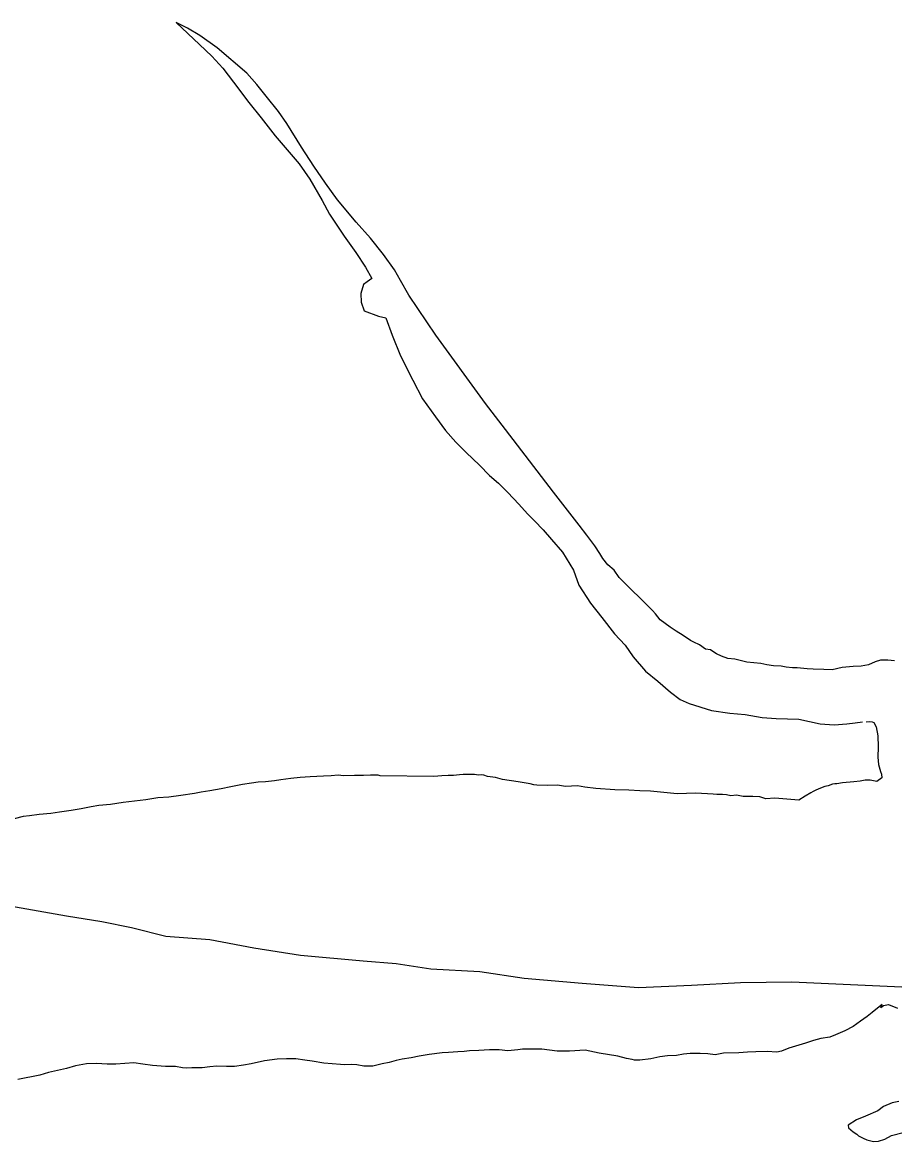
# Model space of a CAD drawing. Extents: x 1370567 to 1373900, y 377514 to 379648.
# Drawn here: x 1371164.61 to 1371183.84, y 379476.21 to 379500.89 of the extents above; entities that cross this region are included whole.
import ezdxf

# ---------------------------------------------------------------- set-up
doc = ezdxf.new("R2010")
doc.units = 0
doc.layers.add('Default', color=7, linetype='Continuous')

msp = doc.modelspace()

# ---------------------------------------------------------------- linework, layer by layer
at = {"layer": 'Default'}
for points in [[(1371183.842, 379486.81), (1371183.693, 379486.829), (1371183.533, 379486.828), (1371183.414, 379486.787), (1371183.264, 379486.726), (1371183.105, 379486.695), (1371182.926, 379486.684), (1371182.686, 379486.662), (1371182.467, 379486.61), (1371182.278, 379486.619), (1371182.048, 379486.628), (1371181.909, 379486.637), (1371181.689, 379486.655), (1371181.589, 379486.654), (1371181.45, 379486.674), (1371181.34, 379486.693), (1371181.17, 379486.702), (1371181.02, 379486.721), (1371180.89, 379486.75), (1371180.581, 379486.778), (1371180.321, 379486.846), (1371180.162, 379486.865), (1371180.022, 379486.914), (1371179.912, 379486.963), (1371179.852, 379487.003), (1371179.781, 379487.052), (1371179.672, 379487.071), (1371179.541, 379487.161), (1371179.411, 379487.22), (1371179.341, 379487.259), (1371179.181, 379487.368), (1371179.021, 379487.467), (1371178.89, 379487.556), (1371178.78, 379487.635), (1371178.67, 379487.715), (1371178.569, 379487.844), (1371178.499, 379487.923), (1371177.766, 379488.649), (1371177.655, 379488.808), (1371177.515, 379488.927), (1371177.404, 379489.066), (1371177.344, 379489.176), (1371177.233, 379489.345), (1371177.052, 379489.584), (1371176.881, 379489.803), (1371176.317, 379490.529), (1371175.261, 379491.912), (1371174.818, 379492.489), (1371173.721, 379493.991), (1371173.126, 379494.877), (1371172.945, 379495.196), (1371172.813, 379495.435), (1371172.572, 379495.773), (1371172.28, 379496.131), (1371171.968, 379496.489), (1371171.556, 379496.976), (1371171.294, 379497.345), (1371171.033, 379497.723), (1371170.761, 379498.141), (1371170.438, 379498.659), (1371170.257, 379498.928), (1371169.985, 379499.266), (1371169.774, 379499.524), (1371169.553, 379499.773), (1371168.901, 379500.328), (1371168.52, 379500.606), (1371168.249, 379500.764), (1371167.999, 379500.892), (1371168.511, 379500.406), (1371168.782, 379500.148), (1371169.023, 379499.879), (1371169.265, 379499.571), (1371169.597, 379499.123), (1371169.869, 379498.785), (1371170.18, 379498.387)], [(1371183.842, 379486.81), (1371183.693, 379486.829), (1371183.533, 379486.828), (1371183.414, 379486.787), (1371183.264, 379486.726), (1371183.105, 379486.695), (1371182.926, 379486.684), (1371182.686, 379486.662), (1371182.467, 379486.61), (1371182.278, 379486.619), (1371182.048, 379486.628), (1371181.909, 379486.637), (1371181.689, 379486.655), (1371181.589, 379486.654), (1371181.45, 379486.674), (1371181.34, 379486.693), (1371181.17, 379486.702), (1371181.02, 379486.721), (1371180.89, 379486.75), (1371180.581, 379486.778), (1371180.321, 379486.846), (1371180.162, 379486.865), (1371180.022, 379486.914), (1371179.912, 379486.963), (1371179.852, 379487.003), (1371179.781, 379487.052), (1371179.672, 379487.071), (1371179.541, 379487.161), (1371179.411, 379487.22), (1371179.341, 379487.259), (1371179.181, 379487.368), (1371179.021, 379487.467), (1371178.89, 379487.556), (1371178.78, 379487.635), (1371178.67, 379487.715), (1371178.569, 379487.844), (1371178.499, 379487.923), (1371177.766, 379488.649), (1371177.655, 379488.808), (1371177.515, 379488.927), (1371177.404, 379489.066), (1371177.344, 379489.176), (1371177.233, 379489.345), (1371177.052, 379489.584), (1371176.881, 379489.803), (1371176.317, 379490.529), (1371175.261, 379491.912), (1371174.818, 379492.489), (1371173.721, 379493.991), (1371173.126, 379494.877), (1371172.945, 379495.196), (1371172.813, 379495.435), (1371172.572, 379495.773), (1371172.28, 379496.131), (1371171.968, 379496.489), (1371171.556, 379496.976), (1371171.294, 379497.345), (1371171.033, 379497.723), (1371170.761, 379498.141), (1371170.438, 379498.659), (1371170.257, 379498.928), (1371169.985, 379499.266), (1371169.774, 379499.524), (1371169.553, 379499.773), (1371168.901, 379500.328), (1371168.52, 379500.606), (1371168.249, 379500.764), (1371167.999, 379500.892), (1371168.511, 379500.406), (1371168.782, 379500.148), (1371169.023, 379499.879), (1371169.265, 379499.571), (1371169.597, 379499.123), (1371169.869, 379498.785), (1371170.18, 379498.387)], [(1371170.18, 379498.387), (1371170.402, 379498.129), (1371170.713, 379497.771), (1371170.945, 379497.432), (1371171.217, 379496.964), (1371171.379, 379496.665), (1371171.701, 379496.177), (1371171.963, 379495.819), (1371172.175, 379495.491), (1371172.316, 379495.242), (1371172.207, 379495.171), (1371172.127, 379495.11), (1371172.069, 379494.91), (1371172.08, 379494.72), (1371172.141, 379494.53), (1371172.461, 379494.412), (1371172.621, 379494.374), (1371172.763, 379493.995), (1371172.946, 379493.536), (1371173.219, 379492.998), (1371173.431, 379492.589), (1371173.713, 379492.191), (1371173.934, 379491.892), (1371174.165, 379491.634), (1371174.396, 379491.406), (1371174.687, 379491.128), (1371174.908, 379490.899), (1371175.109, 379490.73), (1371175.31, 379490.522), (1371175.551, 379490.263), (1371175.742, 379490.055), (1371175.902, 379489.896), (1371176.093, 379489.697), (1371176.274, 379489.488), (1371176.515, 379489.21), (1371176.757, 379488.812), (1371176.879, 379488.482), (1371177.131, 379488.084), (1371177.383, 379487.766), (1371177.665, 379487.408), (1371177.896, 379487.159), (1371178.077, 379486.901), (1371178.348, 379486.582), (1371178.619, 379486.364), (1371178.9, 379486.116), (1371179.111, 379485.958), (1371179.311, 379485.869), (1371179.8, 379485.712), (1371180.21, 379485.655), (1371180.549, 379485.627), (1371180.918, 379485.56), (1371181.228, 379485.542), (1371181.727, 379485.525), (1371182.196, 379485.419), (1371182.505, 379485.401), (1371182.784, 379485.423), (1371182.974, 379485.444), (1371183.133, 379485.465)], [(1371170.18, 379498.387), (1371170.402, 379498.129), (1371170.713, 379497.771), (1371170.945, 379497.432), (1371171.217, 379496.964), (1371171.379, 379496.665), (1371171.701, 379496.177), (1371171.963, 379495.819), (1371172.175, 379495.491), (1371172.316, 379495.242), (1371172.207, 379495.171), (1371172.127, 379495.11), (1371172.069, 379494.91), (1371172.08, 379494.72), (1371172.141, 379494.53), (1371172.461, 379494.412), (1371172.621, 379494.374), (1371172.763, 379493.995), (1371172.946, 379493.536), (1371173.219, 379492.998), (1371173.431, 379492.589), (1371173.713, 379492.191), (1371173.934, 379491.892), (1371174.165, 379491.634), (1371174.396, 379491.406), (1371174.687, 379491.128), (1371174.908, 379490.899), (1371175.109, 379490.73), (1371175.31, 379490.522), (1371175.551, 379490.263), (1371175.742, 379490.055), (1371175.902, 379489.896), (1371176.093, 379489.697), (1371176.274, 379489.488), (1371176.515, 379489.21), (1371176.757, 379488.812), (1371176.879, 379488.482), (1371177.131, 379488.084), (1371177.383, 379487.766), (1371177.665, 379487.408), (1371177.896, 379487.159), (1371178.077, 379486.901), (1371178.348, 379486.582), (1371178.619, 379486.364), (1371178.9, 379486.116), (1371179.111, 379485.958), (1371179.311, 379485.869), (1371179.8, 379485.712), (1371180.21, 379485.655), (1371180.549, 379485.627), (1371180.918, 379485.56), (1371181.228, 379485.542), (1371181.727, 379485.525), (1371182.196, 379485.419), (1371182.505, 379485.401), (1371182.784, 379485.423), (1371182.974, 379485.444), (1371183.133, 379485.465)], [(1371183.213, 379485.466), (1371183.293, 379485.476), (1371183.343, 379485.466), (1371183.383, 379485.447), (1371183.433, 379485.357), (1371183.474, 379485.157), (1371183.476, 379484.917), (1371183.468, 379484.687), (1371183.489, 379484.527), (1371183.53, 379484.368), (1371183.55, 379484.308), (1371183.56, 379484.228), (1371183.451, 379484.147), (1371183.301, 379484.176), (1371183.192, 379484.175), (1371183.082, 379484.155), (1371182.943, 379484.144), (1371182.693, 379484.122), (1371182.564, 379484.101), (1371182.524, 379484.101), (1371182.474, 379484.09), (1371182.375, 379484.05), (1371182.305, 379484.039), (1371182.206, 379483.999), (1371182.106, 379483.958), (1371182.046, 379483.928), (1371181.997, 379483.897), (1371181.868, 379483.826), (1371181.729, 379483.735), (1371181.2, 379483.782), (1371181, 379483.77), (1371180.87, 379483.81), (1371180.711, 379483.818), (1371180.501, 379483.817), (1371180.351, 379483.846), (1371180.232, 379483.835), (1371180.132, 379483.855), (1371180.042, 379483.864), (1371179.922, 379483.863), (1371179.843, 379483.873), (1371179.454, 379483.89), (1371179.045, 379483.877), (1371178.456, 379483.933), (1371178.226, 379483.942), (1371177.977, 379483.96), (1371177.668, 379483.968), (1371177.249, 379483.995), (1371177.009, 379484.023), (1371176.849, 379484.052), (1371176.58, 379484.04), (1371176.41, 379484.069), (1371176.181, 379484.058), (1371175.952, 379484.066), (1371175.882, 379484.076), (1371175.802, 379484.095), (1371175.542, 379484.143), (1371175.193, 379484.191), (1371175.043, 379484.24), (1371174.923, 379484.249), (1371174.863, 379484.259), (1371174.783, 379484.288), (1371174.723, 379484.298), (1371174.663, 379484.287), (1371174.574, 379484.307), (1371174.494, 379484.306), (1371174.414, 379484.306), (1371174.324, 379484.305), (1371174.245, 379484.295), (1371174.115, 379484.284), (1371173.995, 379484.283), (1371173.856, 379484.272), (1371173.676, 379484.261), (1371172.499, 379484.273), (1371172.449, 379484.292), (1371172.28, 379484.291), (1371172.13, 379484.28), (1371171.931, 379484.279), (1371171.691, 379484.277), (1371171.572, 379484.286), (1371171.412, 379484.275), (1371171.243, 379484.264), (1371170.953, 379484.252), (1371170.734, 379484.241), (1371170.525, 379484.219), (1371170.306, 379484.188), (1371170.166, 379484.167), (1371169.967, 379484.145), (1371169.807, 379484.134), (1371169.658, 379484.113), (1371169.459, 379484.082), (1371169.2, 379484.03), (1371168.99, 379483.989), (1371168.741, 379483.947), (1371168.552, 379483.916), (1371168.403, 379483.885), (1371168.104, 379483.843), (1371167.835, 379483.801), (1371167.595, 379483.789), (1371167.326, 379483.747), (1371167.077, 379483.716), (1371166.828, 379483.684)], [(1371183.213, 379485.466), (1371183.293, 379485.476), (1371183.343, 379485.466), (1371183.383, 379485.447), (1371183.433, 379485.357), (1371183.474, 379485.157), (1371183.476, 379484.917), (1371183.468, 379484.687), (1371183.489, 379484.527), (1371183.53, 379484.368), (1371183.55, 379484.308), (1371183.56, 379484.228), (1371183.451, 379484.147), (1371183.301, 379484.176), (1371183.192, 379484.175), (1371183.082, 379484.155), (1371182.943, 379484.144), (1371182.693, 379484.122), (1371182.564, 379484.101), (1371182.524, 379484.101), (1371182.474, 379484.09), (1371182.375, 379484.05), (1371182.305, 379484.039), (1371182.206, 379483.999), (1371182.106, 379483.958), (1371182.046, 379483.928), (1371181.997, 379483.897), (1371181.868, 379483.826), (1371181.729, 379483.735), (1371181.2, 379483.782), (1371181, 379483.77), (1371180.87, 379483.81), (1371180.711, 379483.818), (1371180.501, 379483.817), (1371180.351, 379483.846), (1371180.232, 379483.835), (1371180.132, 379483.855), (1371180.042, 379483.864), (1371179.922, 379483.863), (1371179.843, 379483.873), (1371179.454, 379483.89), (1371179.045, 379483.877), (1371178.456, 379483.933), (1371178.226, 379483.942), (1371177.977, 379483.96), (1371177.668, 379483.968), (1371177.249, 379483.995), (1371177.009, 379484.023), (1371176.849, 379484.052), (1371176.58, 379484.04), (1371176.41, 379484.069), (1371176.181, 379484.058), (1371175.952, 379484.066), (1371175.882, 379484.076), (1371175.802, 379484.095), (1371175.542, 379484.143), (1371175.193, 379484.191), (1371175.043, 379484.24), (1371174.923, 379484.249), (1371174.863, 379484.259), (1371174.783, 379484.288), (1371174.723, 379484.298), (1371174.663, 379484.287), (1371174.574, 379484.307), (1371174.494, 379484.306), (1371174.414, 379484.306), (1371174.324, 379484.305), (1371174.245, 379484.295), (1371174.115, 379484.284), (1371173.995, 379484.283), (1371173.856, 379484.272), (1371173.676, 379484.261), (1371172.499, 379484.273), (1371172.449, 379484.292), (1371172.28, 379484.291), (1371172.13, 379484.28), (1371171.931, 379484.279), (1371171.691, 379484.277), (1371171.572, 379484.286), (1371171.412, 379484.275), (1371171.243, 379484.264), (1371170.953, 379484.252), (1371170.734, 379484.241), (1371170.525, 379484.219), (1371170.306, 379484.188), (1371170.166, 379484.167), (1371169.967, 379484.145), (1371169.807, 379484.134), (1371169.658, 379484.113), (1371169.459, 379484.082), (1371169.2, 379484.03), (1371168.99, 379483.989), (1371168.741, 379483.947), (1371168.552, 379483.916), (1371168.403, 379483.885), (1371168.104, 379483.843), (1371167.835, 379483.801), (1371167.595, 379483.789), (1371167.326, 379483.747), (1371167.077, 379483.716), (1371166.828, 379483.684)], [(1371166.828, 379483.684), (1371166.549, 379483.642), (1371166.29, 379483.62), (1371166.121, 379483.589), (1371165.901, 379483.548), (1371165.682, 379483.506), (1371165.423, 379483.475), (1371165.234, 379483.443), (1371164.975, 379483.422), (1371164.766, 379483.39), (1371164.626, 379483.379), (1371164.427, 379483.328)], [(1371166.828, 379483.684), (1371166.549, 379483.642), (1371166.29, 379483.62), (1371166.121, 379483.589), (1371165.901, 379483.548), (1371165.682, 379483.506), (1371165.423, 379483.475), (1371165.234, 379483.443), (1371164.975, 379483.422), (1371164.766, 379483.39), (1371164.626, 379483.379), (1371164.427, 379483.328)], [(1371184, 379479.611), (1371181.576, 379479.724), (1371180.439, 379479.707), (1371179.362, 379479.649), (1371178.196, 379479.601), (1371176.948, 379479.693), (1371175.671, 379479.804), (1371174.693, 379479.948), (1371173.615, 379480.01), (1371172.846, 379480.125), (1371172.118, 379480.19), (1371170.741, 379480.311), (1371169.712, 379480.474), (1371168.743, 379480.657), (1371167.766, 379480.73), (1371167.016, 379480.925), (1371166.357, 379481.051), (1371165.578, 379481.176), (1371164.07, 379481.445)], [(1371184, 379479.611), (1371181.576, 379479.724), (1371180.439, 379479.707), (1371179.362, 379479.649), (1371178.196, 379479.601), (1371176.948, 379479.693), (1371175.671, 379479.804), (1371174.693, 379479.948), (1371173.615, 379480.01), (1371172.846, 379480.125), (1371172.118, 379480.19), (1371170.741, 379480.311), (1371169.712, 379480.474), (1371168.743, 379480.657), (1371167.766, 379480.73), (1371167.016, 379480.925), (1371166.357, 379481.051), (1371165.578, 379481.176), (1371164.07, 379481.445)], [(1371183.535, 379479.168), (1371183.564, 379479.228), (1371183.425, 379479.117), (1371183.346, 379479.056), (1371183.237, 379478.966), (1371183.088, 379478.865), (1371182.929, 379478.744), (1371182.74, 379478.652), (1371182.541, 379478.561), (1371182.412, 379478.51), (1371182.213, 379478.479), (1371182.053, 379478.438), (1371181.874, 379478.376), (1371181.655, 379478.315), (1371181.506, 379478.264), (1371181.347, 379478.203), (1371181.247, 379478.182), (1371181.028, 379478.191), (1371180.778, 379478.189), (1371180.599, 379478.178), (1371180.409, 379478.166), (1371180.07, 379478.154), (1371179.881, 379478.123), (1371179.721, 379478.142), (1371179.552, 379478.151), (1371179.332, 379478.149), (1371179.183, 379478.138), (1371179.034, 379478.107), (1371178.834, 379478.096), (1371178.665, 379478.075), (1371178.466, 379478.033), (1371178.226, 379478.002), (1371178.107, 379478.001), (1371178.057, 379478.02), (1371177.927, 379478.04), (1371177.737, 379478.088), (1371177.328, 379478.155), (1371177.018, 379478.223), (1371176.669, 379478.201), (1371176.4, 379478.199), (1371176.06, 379478.247), (1371175.931, 379478.246), (1371175.741, 379478.245), (1371175.632, 379478.244), (1371175.532, 379478.233), (1371175.313, 379478.212), (1371175.123, 379478.23), (1371174.904, 379478.229), (1371174.674, 379478.217), (1371174.465, 379478.206), (1371174.345, 379478.195), (1371174.206, 379478.184), (1371174.006, 379478.173), (1371173.867, 379478.162), (1371173.578, 379478.13), (1371173.359, 379478.088), (1371173.179, 379478.057), (1371172.98, 379478.026), (1371172.851, 379477.995), (1371172.691, 379477.954), (1371172.542, 379477.923), (1371172.333, 379477.871), (1371172.133, 379477.87), (1371171.983, 379477.899), (1371171.854, 379477.908), (1371171.714, 379477.897), (1371171.624, 379477.907), (1371171.255, 379477.934), (1371170.996, 379477.982), (1371170.836, 379478.001), (1371170.636, 379478.03), (1371170.427, 379478.029), (1371170.227, 379478.027), (1371169.948, 379477.985), (1371169.649, 379477.923), (1371169.48, 379477.892), (1371169.281, 379477.861), (1371169.111, 379477.86), (1371168.892, 379477.868), (1371168.742, 379477.857), (1371168.573, 379477.836), (1371168.344, 379477.834), (1371168.234, 379477.824), (1371168.134, 379477.833), (1371167.984, 379477.862), (1371167.765, 379477.86), (1371167.475, 379477.888), (1371167.266, 379477.917), (1371167.066, 379477.946), (1371166.667, 379477.913), (1371166.478, 379477.912), (1371166.238, 379477.93), (1371166.019, 379477.919), (1371165.78, 379477.877), (1371165.581, 379477.816), (1371165.183, 379477.733), (1371164.993, 379477.672), (1371164.505, 379477.578)], [(1371183.535, 379479.168), (1371183.564, 379479.228), (1371183.425, 379479.117), (1371183.346, 379479.056), (1371183.237, 379478.966), (1371183.088, 379478.865), (1371182.929, 379478.744), (1371182.74, 379478.652), (1371182.541, 379478.561), (1371182.412, 379478.51), (1371182.213, 379478.479), (1371182.053, 379478.438), (1371181.874, 379478.376), (1371181.655, 379478.315), (1371181.506, 379478.264), (1371181.347, 379478.203), (1371181.247, 379478.182), (1371181.028, 379478.191), (1371180.778, 379478.189), (1371180.599, 379478.178), (1371180.409, 379478.166), (1371180.07, 379478.154), (1371179.881, 379478.123), (1371179.721, 379478.142), (1371179.552, 379478.151), (1371179.332, 379478.149), (1371179.183, 379478.138), (1371179.034, 379478.107), (1371178.834, 379478.096), (1371178.665, 379478.075), (1371178.466, 379478.033), (1371178.226, 379478.002), (1371178.107, 379478.001), (1371178.057, 379478.02), (1371177.927, 379478.04), (1371177.737, 379478.088), (1371177.328, 379478.155), (1371177.018, 379478.223), (1371176.669, 379478.201), (1371176.4, 379478.199), (1371176.06, 379478.247), (1371175.931, 379478.246), (1371175.741, 379478.245), (1371175.632, 379478.244), (1371175.532, 379478.233), (1371175.313, 379478.212), (1371175.123, 379478.23), (1371174.904, 379478.229), (1371174.674, 379478.217), (1371174.465, 379478.206), (1371174.345, 379478.195), (1371174.206, 379478.184), (1371174.006, 379478.173), (1371173.867, 379478.162), (1371173.578, 379478.13), (1371173.359, 379478.088), (1371173.179, 379478.057), (1371172.98, 379478.026), (1371172.851, 379477.995), (1371172.691, 379477.954), (1371172.542, 379477.923), (1371172.333, 379477.871), (1371172.133, 379477.87), (1371171.983, 379477.899), (1371171.854, 379477.908), (1371171.714, 379477.897), (1371171.624, 379477.907), (1371171.255, 379477.934), (1371170.996, 379477.982), (1371170.836, 379478.001), (1371170.636, 379478.03), (1371170.427, 379478.029), (1371170.227, 379478.027), (1371169.948, 379477.985), (1371169.649, 379477.923), (1371169.48, 379477.892), (1371169.281, 379477.861), (1371169.111, 379477.86), (1371168.892, 379477.868), (1371168.742, 379477.857), (1371168.573, 379477.836), (1371168.344, 379477.834), (1371168.234, 379477.824), (1371168.134, 379477.833), (1371167.984, 379477.862), (1371167.765, 379477.86), (1371167.475, 379477.888), (1371167.266, 379477.917), (1371167.066, 379477.946), (1371166.667, 379477.913), (1371166.478, 379477.912), (1371166.238, 379477.93), (1371166.019, 379477.919), (1371165.78, 379477.877), (1371165.581, 379477.816), (1371165.183, 379477.733), (1371164.993, 379477.672), (1371164.505, 379477.578)], [(1371183.535, 379479.168), (1371183.594, 379479.208), (1371183.704, 379479.229), (1371183.904, 379479.15)], [(1371183.535, 379479.168), (1371183.594, 379479.208), (1371183.704, 379479.229), (1371183.904, 379479.15)], [(1371183.937, 379477.09), (1371183.788, 379477.059), (1371183.599, 379476.978), (1371183.47, 379476.887), (1371183.202, 379476.765), (1371183.003, 379476.684), (1371182.814, 379476.573), (1371182.824, 379476.513), (1371182.925, 379476.423), (1371183.005, 379476.374), (1371183.045, 379476.334), (1371183.145, 379476.285), (1371183.225, 379476.246), (1371183.375, 379476.207), (1371183.485, 379476.217), (1371183.624, 379476.258), (1371183.773, 379476.339), (1371184.032, 379476.411)], [(1371183.937, 379477.09), (1371183.788, 379477.059), (1371183.599, 379476.978), (1371183.47, 379476.887), (1371183.202, 379476.765), (1371183.003, 379476.684), (1371182.814, 379476.573), (1371182.824, 379476.513), (1371182.925, 379476.423), (1371183.005, 379476.374), (1371183.045, 379476.334), (1371183.145, 379476.285), (1371183.225, 379476.246), (1371183.375, 379476.207), (1371183.485, 379476.217), (1371183.624, 379476.258), (1371183.773, 379476.339), (1371184.032, 379476.411)]]:
    msp.add_lwpolyline(points, dxfattribs=at)

doc.saveas('drawing.dxf')
